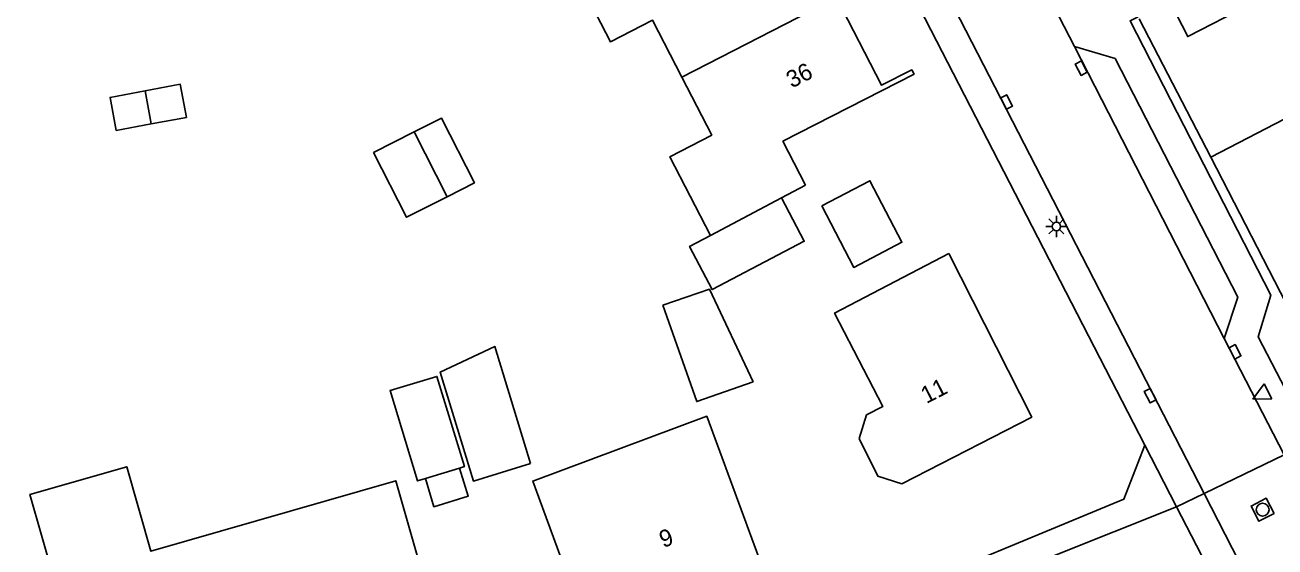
# Model space of a CAD drawing. Extents: x 137999 to 141000, y 397500 to 400501.
# Drawn here: x 138331 to 138404.3, y 400247 to 400277.6 of the extents above; entities that cross this region are included whole.
import ezdxf

# ---------------------------------------------------------------- set-up
doc = ezdxf.new("R2010")
doc.units = 0
for name, color, linetype in [('gg-afsc-muur', 7, 'Continuous'), ('gg-anno-huisnummerreeks BGT', 7, 'Continuous'), ('gg-bbg-bijgebouw', 7, 'Continuous'), ('gg-bbg-gedigitaliseerde bebouwing', 7, 'Continuous'), ('gg-bbg-gedigitaliseerde bijgebouw', 7, 'Continuous'), ('gg-bbg-hoofdgebouw', 7, 'Continuous'), ('gg-bbg-luifel en loopbrug', 7, 'Continuous'), ('gg-bbg-tussenscheiding', 7, 'Continuous'), ('gg-knt-verharding', 7, 'Continuous'), ('gg-knt-verharding nz', 7, 'Continuous'), ('gt-grn-weggrens', 7, 'Continuous'), ('gt-symb-kolk', 7, 'Continuous'), ('gt-symb-lichtmast', 7, 'Continuous'), ('gt-symb-rioolschacht', 7, 'Continuous'), ('gt-symb-waterafsluiter', 7, 'Continuous')]:
    doc.layers.add(name, color=color, linetype=linetype)

# ---------------------------------------------------------------- blocks, each defined once
blk = doc.blocks.new('gt0-RS')
at = {"layer": 'gt-symb-rioolschacht'}
blk.add_lwpolyline([(-0.5, -0.5), (0.5, -0.5), (0.5, 0.5), (-0.5, 0.5)], close=True, dxfattribs=at)
blk.add_circle((0, 0), 0.375, dxfattribs=at)
blk = doc.blocks.new('gt0-KOLK')
at = {"layer": 'gt-symb-kolk'}
blk.add_lwpolyline([(0, 0), (0.375, 0), (0.375, 0.4), (-0.375, 0.4), (-0.375, 0), (0, 0)], dxfattribs=at)
blk = doc.blocks.new('gt0-WAFSL')
at = {"layer": 'gt-symb-waterafsluiter'}
for p, q in [((-0.5, -0.333), (0, 0.667)), ((0, 0.667), (0.5, -0.333)), ((0.5, -0.333), (-0.5, -0.333))]:
    blk.add_line(p, q, dxfattribs=at)
blk = doc.blocks.new('gt0-LMAST')
at = {"layer": 'gt-symb-lichtmast'}
for p, q in [((-0.182, 0.173), (-0.447, 0.438)), ((-0.005, 0.246), (-0.005, 0.621)), ((0.172, 0.173), (0.437, 0.438)), ((-0.255, -0.004), (-0.63, -0.004)), ((-0.182, -0.181), (-0.447, -0.446)), ((-0.005, -0.254), (-0.005, -0.629)), ((0.437, -0.446), (0.172, -0.181)), ((0.245, -0.004), (0.62, -0.004))]:
    blk.add_line(p, q, dxfattribs=at)
blk.add_circle((-0.005, -0.004), 0.25, dxfattribs=at)

msp = doc.modelspace()

# ---------------------------------------------------------------- linework, layer by layer
at = {"layer": 'gg-afsc-muur'}
msp.add_line((138400.58, 400269.86), (138396.381, 400277.981), dxfattribs=at)
at = {"layer": 'gg-bbg-bijgebouw'}
msp.add_lwpolyline([(138402.816, 400278.786), (138399.232, 400276.94), (138398.211, 400278.923)], dxfattribs=at)
at = {"layer": 'gg-bbg-gedigitaliseerde bebouwing'}
for p, q in [((138376.8, 400268.22), (138375.395, 400267.478)), ((138375.395, 400267.478), (138371.22, 400265.27))]:
    msp.add_line(p, q, dxfattribs=at)
for points in [[(138369.55, 400274.55), (138367.82, 400277.9), (138365.36, 400276.631), (138363.95, 400279.363)], [(138371.22, 400265.27), (138368.84, 400269.88), (138371.3, 400271.16), (138369.55, 400274.55)], [(138379.944, 400253.362), (138380.38, 400254.75), (138381.33, 400255.24), (138378.51, 400260.72), (138385.22, 400264.21)], [(138374.42, 400245.42), (138371.01, 400254.67), (138360.8, 400250.87), (138363.09, 400244.63)], [(138355.65, 400240.84), (138352.761, 400250.888), (138338.403, 400246.758), (138336.978, 400251.712), (138331.298, 400250.079), (138332.667, 400245.32), (138332.581, 400245.295), (138335.52, 400235.05)]]:
    msp.add_lwpolyline(points, dxfattribs=at)
at = {"layer": 'gg-bbg-gedigitaliseerde bijgebouw'}
for p, q in [((138353.842, 400271.343), (138355.771, 400267.547)), ((138356.508, 400251.633), (138354.501, 400251.021))]:
    msp.add_line(p, q, dxfattribs=at)
for points in [[(138338.06, 400273.754), (138340.12, 400274.138), (138340.481, 400272.198), (138338.422, 400271.814)], [(138338.422, 400271.814), (138336.362, 400271.43), (138336, 400273.37), (138338.06, 400273.754)], [(138355.771, 400267.547), (138353.396, 400266.339), (138351.467, 400270.136), (138353.842, 400271.343)], [(138377.758, 400267.01), (138380.585, 400268.48), (138382.462, 400264.87), (138379.636, 400263.4), (138377.758, 400267.01)], [(138360.67, 400251.89), (138357.32, 400250.87), (138355.37, 400257.26), (138358.57, 400258.77), (138360.67, 400251.89)], [(138354.501, 400251.021), (138355.005, 400249.366), (138357.013, 400249.977), (138356.508, 400251.633)]]:
    msp.add_lwpolyline(points, dxfattribs=at)
at = {"layer": 'gg-bbg-hoofdgebouw'}
for p, q in [((138405.988, 400272.655), (138400.58, 400269.86)), ((138400.58, 400269.86), (138405.69, 400259.96))]:
    msp.add_line(p, q, dxfattribs=at)
for points in [[(138376.8, 400268.22), (138375.48, 400270.8), (138383.17, 400274.74), (138383.04, 400274.98), (138381.27, 400274.08), (138378.622, 400279.23)], [(138379.944, 400253.362), (138381.05, 400251.15), (138382.45, 400250.71), (138390.08, 400254.62), (138385.22, 400264.21)]]:
    msp.add_lwpolyline(points, dxfattribs=at)
at = {"layer": 'gg-bbg-luifel en loopbrug'}
for points in [[(138353.842, 400271.343), (138355.446, 400272.158), (138357.376, 400268.362), (138355.771, 400267.547)], [(138371.22, 400265.27), (138370.003, 400264.631), (138371.335, 400262.096), (138376.732, 400264.933), (138375.395, 400267.478)], [(138373.724, 400256.693), (138371.168, 400262.121), (138368.428, 400261.187)], [(138373.724, 400256.693), (138370.423, 400255.529), (138368.428, 400261.187)], [(138354.501, 400251.021), (138354.041, 400250.881), (138352.429, 400256.174), (138355.176, 400257.01), (138356.787, 400251.718), (138356.508, 400251.633)]]:
    msp.add_lwpolyline(points, dxfattribs=at)
at = {"layer": 'gg-bbg-tussenscheiding'}
for p, q in [((138369.55, 400274.55), (138378.622, 400279.23)), ((138338.06, 400273.754), (138338.422, 400271.814))]:
    msp.add_line(p, q, dxfattribs=at)
at = {"layer": 'gg-knt-verharding'}
for p, q in [((138375.19, 400310.04), (138392.581, 400276.351)), ((138370.318, 400308.192), (138400.19, 400250.149)), ((138368.7, 400307.33), (138396.713, 400252.972)), ((138404.888, 400252.409), (138401.37, 400259.235)), ((138396.713, 400252.972), (138398.564, 400249.366)), ((138400.19, 400250.149), (138405.47, 400239.89)), ((138400.625, 400245.384), (138398.564, 400249.366))]:
    msp.add_line(p, q, dxfattribs=at)
for points in [[(138405.81, 400254.72), (138405.76, 400254.69), (138403.36, 400259.33), (138404.11, 400261.78), (138395.84, 400277.86), (138396.327, 400278.085)], [(138401.37, 400259.235), (138402.168, 400261.658), (138394.963, 400275.641), (138392.581, 400276.351)], [(138326.71, 400225.006), (138326.6, 400225.5), (138350.82, 400233.02), (138361.81, 400236.67), (138380.48, 400243.6), (138395.47, 400249.8), (138396.713, 400252.972)], [(138398.564, 400249.366), (138369.36, 400237.7), (138362.26, 400235.32), (138326.71, 400225.006)]]:
    msp.add_lwpolyline(points, dxfattribs=at)
at = {"layer": 'gg-knt-verharding nz'}
msp.add_line((138392.581, 400276.351), (138401.37, 400259.235), dxfattribs=at)
at = {"layer": 'gt-grn-weggrens'}
for p, q in [((138404.888, 400252.409), (138400.19, 400250.149)), ((138400.19, 400250.149), (138398.564, 400249.366))]:
    msp.add_line(p, q, dxfattribs=at)

# ---------------------------------------------------------------- block references
at = {"layer": 'gt-symb-kolk'}
for p, rotation in [((138393.158, 400275.172), 117.25687177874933), ((138388.78, 400273.195), 117.25687177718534), ((138402.18, 400258.539), 117.25687177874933), ((138397.198, 400255.967), 117.25687177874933)]:
    msp.add_blockref('gt0-KOLK', p, dxfattribs=dict(at, rotation=rotation))
at = {"layer": 'gt-symb-lichtmast'}
msp.add_blockref('gt0-LMAST', (138391.525, 400265.805), dxfattribs=at)
at = {"layer": 'gt-symb-rioolschacht', "rotation": 117.25687177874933}
msp.add_blockref('gt0-RS', (138403.62, 400249.19), dxfattribs=at)
at = {"layer": 'gt-symb-waterafsluiter', "rotation": 117.17973421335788}
msp.add_blockref('gt0-WAFSL', (138403.646, 400255.977), dxfattribs=at)

# ---------------------------------------------------------------- texts
at = {"layer": 'gg-anno-huisnummerreeks BGT'}
for s, rotation, p in [('36', 27.2, (138375.999, 400273.886)), ('11', 27.1, (138383.894, 400255.383)), ('9', 20.4, (138368.451, 400246.939))]:
    msp.add_text(s, height=1, rotation=rotation, dxfattribs=at).set_placement(p)

doc.saveas('drawing.dxf')
